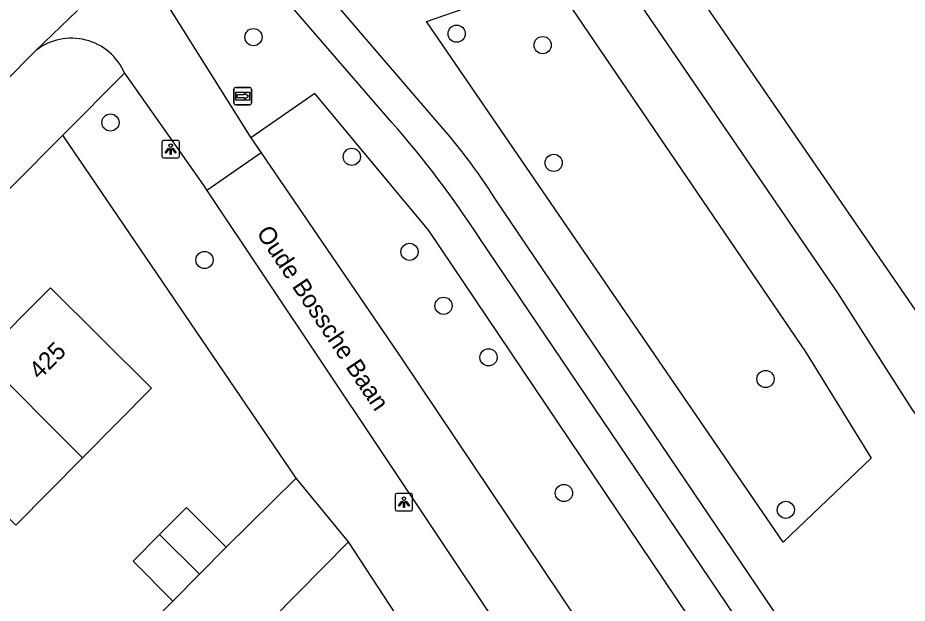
# Model space of a CAD drawing. Extents: x 157767 to 159171, y 387842 to 389425.
# Drawn here: x 158615 to 158665.6, y 388768.6 to 388801.9 of the extents above; entities that cross this region are included whole.
import ezdxf

# ---------------------------------------------------------------- set-up
doc = ezdxf.new("R2010")
doc.units = 0
for name, color, linetype in [('IMGEO_Berm_groen', 7, 'Continuous'), ('IMGEO_Boom', 7, 'Continuous'), ('IMGEO_Fietspad_gesloten', 7, 'Continuous'), ('IMGEO_Groenvoorziening', 7, 'Continuous'), ('IMGEO_Lichtpunt', 7, 'Continuous'), ('IMGEO_Meer_plas_ven_vijver', 7, 'Continuous'), ('IMGEO_Openbare_ruimte_label', 7, 'Continuous'), ('IMGEO_Pand', 7, 'Continuous'), ('IMGEO_Pand_nummerreeks', 7, 'Continuous'), ('IMGEO_Rijbaan_lokaal_gesloten', 7, 'Continuous'), ('IMGEO_Rijbaan_lokaal_open', 7, 'Continuous'), ('IMGEO_Voetpad_halfverhard', 7, 'Continuous'), ('IMGEO_Voetpad_open', 7, 'Continuous'), ('IMGEO_Wegwijzer', 7, 'Continuous')]:
    doc.layers.add(name, color=color, linetype=linetype)

msp = doc.modelspace()

# ---------------------------------------------------------------- linework, layer by layer
at = {"layer": 'IMGEO_Berm_groen'}
msp.add_lwpolyline([(158660.461, 388757.031), (158638.366, 388789.831), (158631.882, 388797.616), (158628.253, 388795.093)], dxfattribs=at)
at = {"layer": 'IMGEO_Boom'}
for centre in [(158628.399, 388800.818), (158639.956, 388801.011), (158644.851, 388800.364), (158620.263, 388795.962), (158633.992, 388794.014), (158645.48, 388793.668), (158637.276, 388788.611), (158625.615, 388788.147), (158639.212, 388785.544), (158641.772, 388782.611), (158657.529, 388781.382), (158646.06, 388774.899), (158658.683, 388773.944)]:
    msp.add_circle(centre, 0.489, dxfattribs=at)
at = {"layer": 'IMGEO_Fietspad_gesloten'}
for points in [[(158623.059, 388803.374), (158628.253, 388795.093)], [(158621.065, 388798.774), (158625.529, 388792.426), (158625.751, 388792.092)], [(158628.253, 388795.093), (158628.835, 388794.243)], [(158628.835, 388794.243), (158625.751, 388792.092)], [(158628.835, 388794.243), (158636.843, 388782.536), (158655.973, 388754.025)], [(158625.751, 388792.092), (158652.098, 388752.667)]]:
    msp.add_lwpolyline(points, dxfattribs=at)
msp.add_arc((158618.048, 388797.47), 3.286, 23.3718, 127.941, dxfattribs=at)
at = {"layer": 'IMGEO_Groenvoorziening'}
for points in [[(158637.796, 388818.254), (158638.906, 388816.574), (158641.682, 388813.258), (158645.886, 388810.531), (158649.17, 388806.623), (158650.45, 388802.596), (158661.614, 388786.288), (158665.845, 388779.66), (158672.345, 388770.595), (158684.247, 388755.031), (158685.595, 388752.791), (158693.045, 388739.635), (158696.11, 388733.64), (158696.486, 388733.197), (158700.051, 388729.596), (158707.283, 388723.082), (158709.961, 388720.662)], [(158638.242, 388801.707), (158640.387, 388802.444), (158646.227, 388802.853), (158659.845, 388782.864), (158663.542, 388776.887), (158658.529, 388772.111), (158638.242, 388801.707)], [(158630.826, 388775.743), (158617.549, 388795.239)], [(158645.887, 388752.672), (158646.678, 388753.391), (158643.452, 388757.377), (158633.805, 388772.129)]]:
    msp.add_lwpolyline(points, dxfattribs=at)
at = {"layer": 'IMGEO_Lichtpunt'}
for p, q in [((158623.191, 388794.849), (158623.191, 388794.042)), ((158623.191, 388794.849), (158623.191, 388794.042)), ((158624.093, 388794.944), (158623.285, 388794.944)), ((158624.093, 388794.944), (158623.285, 388794.944)), ((158624.187, 388794.042), (158624.187, 388794.849)), ((158624.187, 388794.042), (158624.187, 388794.849)), ((158623.285, 388793.948), (158624.093, 388793.948)), ((158623.285, 388793.948), (158624.093, 388793.948)), ((158637.361, 388774.877), (158636.553, 388774.877)), ((158637.361, 388774.877), (158636.553, 388774.877)), ((158636.459, 388774.782), (158636.459, 388773.975)), ((158636.459, 388774.782), (158636.459, 388773.975)), ((158637.455, 388773.975), (158637.455, 388774.782)), ((158637.455, 388773.975), (158637.455, 388774.782)), ((158636.553, 388773.881), (158637.361, 388773.881)), ((158636.553, 388773.881), (158637.361, 388773.881))]:
    msp.add_line(p, q, dxfattribs=at)
for points in [[(158623.565, 388794.513), (158623.604, 388794.485), (158623.416, 388794.223), (158623.378, 388794.25), (158623.565, 388794.513)], [(158623.667, 388794.465), (158623.714, 388794.465), (158623.714, 388794.143), (158623.667, 388794.143), (158623.667, 388794.465)], [(158623.777, 388794.485), (158623.815, 388794.512), (158624.002, 388794.25), (158623.963, 388794.222), (158623.777, 388794.485)], [(158636.833, 388774.446), (158636.872, 388774.418), (158636.684, 388774.156), (158636.646, 388774.183), (158636.833, 388774.446)], [(158636.935, 388774.398), (158636.982, 388774.398), (158636.982, 388774.076), (158636.935, 388774.076), (158636.935, 388774.398)], [(158637.045, 388774.418), (158637.083, 388774.445), (158637.27, 388774.183), (158637.231, 388774.155), (158637.045, 388774.418)]]:
    msp.add_lwpolyline(points, dxfattribs=at)
for centre in [(158623.69, 388794.647), (158636.958, 388774.58)]:
    msp.add_circle(centre, 0.0994, dxfattribs=at)
for centre, start, end in [((158623.285, 388794.849), 90, 180), ((158623.285, 388794.849), 90, 180), ((158624.093, 388794.849), 0, 90), ((158624.093, 388794.849), 0, 90), ((158623.285, 388794.042), 180, 270), ((158623.285, 388794.042), 180, 270), ((158624.093, 388794.042), 270, 0), ((158624.093, 388794.042), 270, 360), ((158636.553, 388774.782), 90, 180), ((158636.553, 388774.782), 90, 180), ((158637.361, 388774.782), 0, 90), ((158637.361, 388774.782), 0, 90), ((158636.553, 388773.975), 180, 270), ((158636.553, 388773.975), 180, 270), ((158637.361, 388773.975), 270, 0), ((158637.361, 388773.975), 270, 360)]:
    msp.add_arc(centre, 0.0946, start, end, dxfattribs=at)
at = {"layer": 'IMGEO_Meer_plas_ven_vijver'}
msp.add_lwpolyline([(158648.195, 388819.578), (158647.168, 388817.984), (158646.971, 388817.413), (158646.826, 388816.826), (158646.734, 388816.229), (158646.695, 388815.626), (158646.711, 388815.022), (158646.759, 388814.6), (158646.78, 388814.421), (158646.903, 388813.83), (158647.078, 388813.251), (158647.304, 388812.691), (158647.579, 388812.153), (158647.758, 388811.857), (158666.849, 388784.113), (158684.505, 388758.234), (158690.67, 388749.01), (158695.139, 388742.33), (158702.213, 388732.027), (158703.005, 388730.674), (158704.214, 388728.886), (158705.076, 388727.684), (158709.961, 388720.662)], dxfattribs=at)
at = {"layer": 'IMGEO_Pand'}
for points in [[(158612.925, 388782.64), (158616.856, 388786.561), (158622.59, 388780.863), (158618.679, 388776.909)], [(158618.679, 388776.909), (158612.925, 388782.64)], [(158618.679, 388776.909), (158614.879, 388773.067), (158613.804, 388774.14)], [(158623.062, 388772.544), (158624.59, 388774.076), (158626.855, 388771.816)], [(158623.817, 388768.754), (158621.554, 388771.032), (158623.062, 388772.544)], [(158625.333, 388770.282), (158623.062, 388772.544)], [(158625.333, 388770.282), (158626.855, 388771.816)], [(158623.817, 388768.754), (158625.333, 388770.282)]]:
    msp.add_lwpolyline(points, dxfattribs=at)
at = {"layer": 'IMGEO_Rijbaan_lokaal_gesloten'}
for points in [[(158616.028, 388800.062), (158618.384, 388802.331)], [(158616.028, 388800.062), (158614.236, 388798.258)]]:
    msp.add_lwpolyline(points, dxfattribs=at)
at = {"layer": 'IMGEO_Rijbaan_lokaal_open'}
for points in [[(158626.855, 388771.816), (158630.826, 388775.743)], [(158633.805, 388772.129), (158630.826, 388775.743)], [(158633.805, 388772.129), (158611.916, 388750), (158594.042, 388731.93), (158593.532, 388725.393), (158595.268, 388723.581)], [(158619.287, 388764.186), (158623.817, 388768.754)]]:
    msp.add_lwpolyline(points, dxfattribs=at)
at = {"layer": 'IMGEO_Voetpad_halfverhard'}
for points in [[(158638.614, 388796.259), (158628.132, 388808.496)], [(158636.272, 388795.97), (158626.703, 388807.054)], [(158665.589, 388756.983), (158642.181, 388791.574)], [(158662.315, 388758.272), (158641.273, 388789.366)]]:
    msp.add_lwpolyline(points, dxfattribs=at)
for centre, radius, start, end in [((158613.903, 388773.745), 33.429, 32.2317, 42.3371), ((158592.876, 388757.912), 57.72, 33.02047, 41.25051)]:
    msp.add_arc(centre, radius, start, end, dxfattribs=at)
at = {"layer": 'IMGEO_Voetpad_open'}
for points in [[(158617.549, 388795.239), (158621.065, 388798.774)], [(158558.958, 388736.343), (158572.544, 388750), (158573.542, 388751.004), (158574.558, 388752.024), (158617.549, 388795.239)]]:
    msp.add_lwpolyline(points, dxfattribs=at)
at = {"layer": 'IMGEO_Wegwijzer'}
for p, q in [((158627.288, 388797.061), (158627.288, 388797.861)), ((158627.288, 388797.861), (158627.288, 388797.061)), ((158627.388, 388797.961), (158628.178, 388797.961)), ((158628.178, 388797.961), (158627.388, 388797.961)), ((158628.278, 388797.861), (158628.278, 388797.061)), ((158628.278, 388797.061), (158628.278, 388797.861)), ((158628.178, 388796.961), (158627.388, 388796.961)), ((158627.388, 388796.961), (158628.178, 388796.961))]:
    msp.add_line(p, q, dxfattribs=at)
for points in [[(158627.389, 388797.693), (158628.177, 388797.693), (158628.177, 388797.229), (158627.389, 388797.229), (158627.389, 388797.693)], [(158627.454, 388797.545), (158627.454, 388797.461), (158627.454, 388797.377), (158627.865, 388797.377), (158627.865, 388797.294), (158628.112, 388797.461), (158627.865, 388797.628), (158627.865, 388797.545), (158627.454, 388797.545)]]:
    msp.add_lwpolyline(points, dxfattribs=at)
for centre, start, end in [((158627.388, 388797.861), 90, 180), ((158627.388, 388797.861), 90, 180), ((158628.178, 388797.861), 0, 90), ((158628.178, 388797.861), 360, 90), ((158627.388, 388797.061), 180, 270), ((158627.388, 388797.061), 180, 270), ((158628.178, 388797.061), 270, 0), ((158628.178, 388797.061), 270, 0)]:
    msp.add_arc(centre, 0.1, start, end, dxfattribs=at)

# ---------------------------------------------------------------- texts
at = {"layer": 'IMGEO_Openbare_ruimte_label'}
msp.add_text('Oude Bossche Baan', height=1, rotation=303.706, dxfattribs=at).set_placement((158628.536, 388789.683))
at = {"layer": 'IMGEO_Pand_nummerreeks'}
msp.add_text('425', height=1, rotation=44.927, dxfattribs=at).set_placement((158616.23, 388781.304))

doc.saveas('drawing.dxf')
